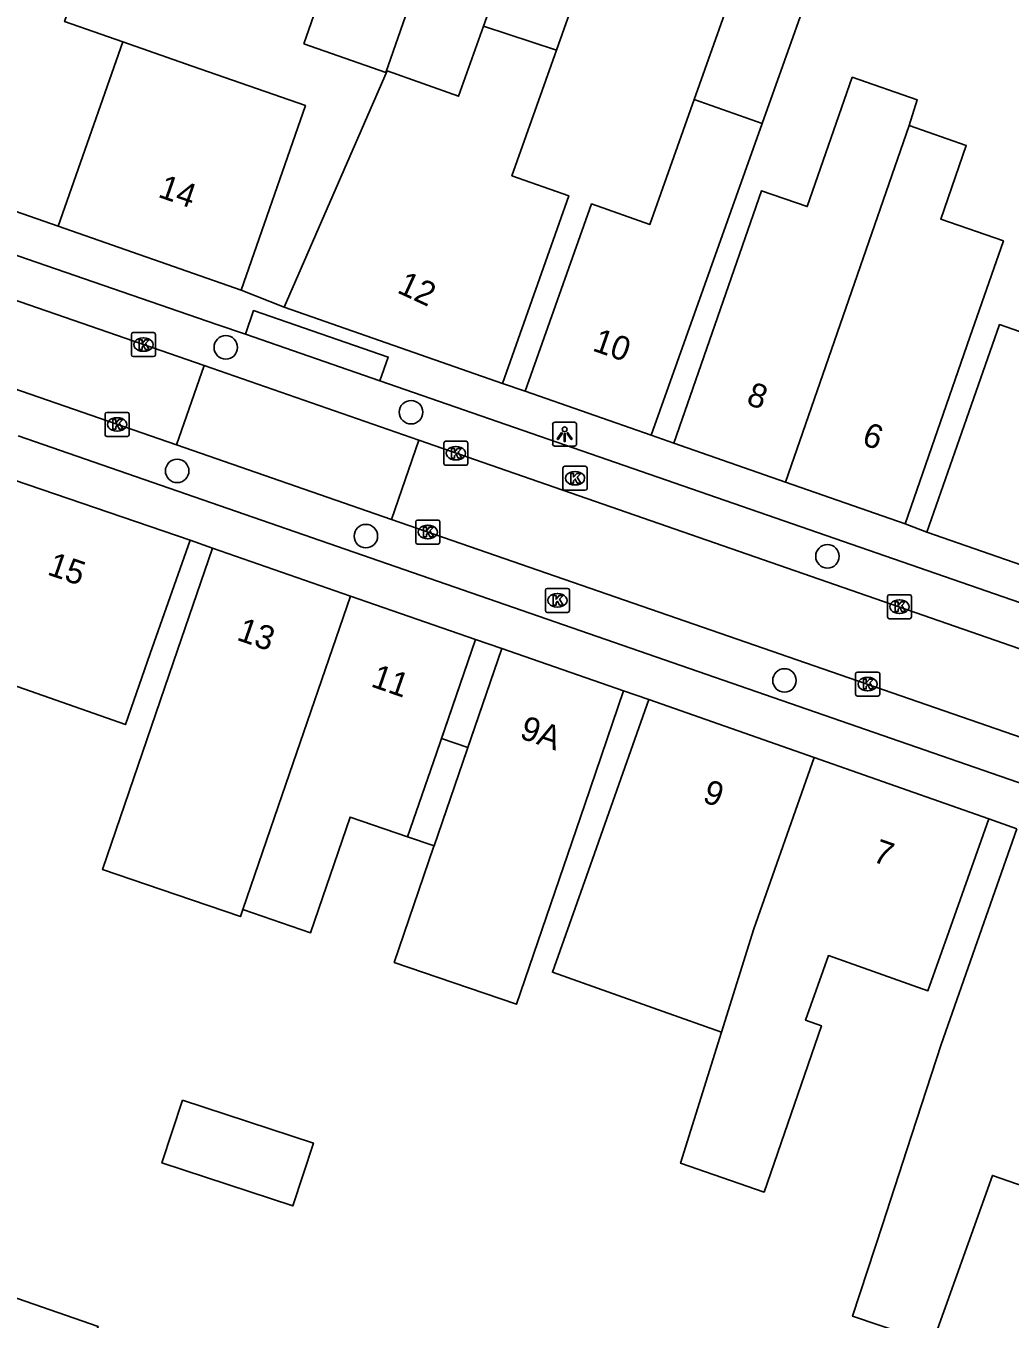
# Model space of a CAD drawing. Extents: x 160026 to 161302, y 384757 to 385701.
# Drawn here: x 160712.6 to 160753.6, y 385185 to 385238.8 of the extents above; entities that cross this region are included whole.
import ezdxf

# ---------------------------------------------------------------- set-up
doc = ezdxf.new("R2010")
doc.units = 0
for name, color, linetype in [('IMGEO_Boom', 7, 'Continuous'), ('IMGEO_Kolk', 7, 'Continuous'), ('IMGEO_Lichtpunt', 7, 'Continuous'), ('IMGEO_Pand', 7, 'Continuous'), ('IMGEO_Pand_nummerreeks', 7, 'Continuous'), ('IMGEO_Pand_overbouw', 7, 'Continuous'), ('IMGEO_Rijbaan_lokaal_open', 7, 'Continuous'), ('IMGEO_Voetpad_open', 7, 'Continuous')]:
    doc.layers.add(name, color=color, linetype=linetype)

msp = doc.modelspace()

# ---------------------------------------------------------------- linework, layer by layer
at = {"layer": 'IMGEO_Boom'}
for centre in [(160720.926, 385225.452), (160728.64, 385222.753), (160718.901, 385220.307), (160726.759, 385217.59), (160745.976, 385216.749), (160744.188, 385211.579)]:
    msp.add_circle(centre, 0.489, dxfattribs=at)
at = {"layer": 'IMGEO_Kolk'}
for p, q in [((160716.993, 385225.142), (160716.993, 385225.994)), ((160717.068, 385226.068), (160717.92, 385226.068)), ((160717.481, 385225.848), (160717.506, 385225.848)), ((160717.994, 385225.994), (160717.994, 385225.142)), ((160717.504, 385225.288), (160717.479, 385225.288)), ((160717.92, 385225.068), (160717.068, 385225.068)), ((160715.901, 385221.816), (160715.901, 385222.668)), ((160715.976, 385222.742), (160716.828, 385222.742)), ((160716.389, 385222.522), (160716.414, 385222.522)), ((160716.902, 385222.668), (160716.902, 385221.816)), ((160716.828, 385221.742), (160715.976, 385221.742)), ((160716.412, 385221.962), (160716.387, 385221.962)), ((160730.003, 385220.617), (160730.003, 385221.469)), ((160730.078, 385221.543), (160730.93, 385221.543)), ((160731.004, 385221.469), (160731.004, 385220.617)), ((160730.491, 385221.323), (160730.516, 385221.323)), ((160730.93, 385220.543), (160730.078, 385220.543)), ((160730.514, 385220.763), (160730.489, 385220.763)), ((160734.965, 385219.574), (160734.965, 385220.426)), ((160735.04, 385220.5), (160735.892, 385220.5)), ((160735.966, 385220.426), (160735.966, 385219.574)), ((160735.453, 385220.28), (160735.478, 385220.28)), ((160735.892, 385219.5), (160735.04, 385219.5)), ((160735.476, 385219.72), (160735.451, 385219.72)), ((160728.911, 385218.26), (160729.763, 385218.26)), ((160728.836, 385217.334), (160728.836, 385218.186)), ((160729.324, 385218.04), (160729.349, 385218.04)), ((160729.837, 385218.186), (160729.837, 385217.334)), ((160729.763, 385217.26), (160728.911, 385217.26)), ((160729.347, 385217.48), (160729.322, 385217.48)), ((160734.231, 385214.489), (160734.231, 385215.341)), ((160734.306, 385215.415), (160735.158, 385215.415)), ((160734.719, 385215.195), (160734.744, 385215.195)), ((160735.232, 385215.341), (160735.232, 385214.489)), ((160748.476, 385214.225), (160748.476, 385215.077)), ((160748.551, 385215.151), (160749.403, 385215.151)), ((160749.477, 385215.077), (160749.477, 385214.225)), ((160734.742, 385214.635), (160734.717, 385214.635)), ((160748.964, 385214.931), (160748.989, 385214.931)), ((160735.158, 385214.415), (160734.306, 385214.415)), ((160749.403, 385214.151), (160748.551, 385214.151)), ((160748.987, 385214.371), (160748.962, 385214.371)), ((160747.15, 385211.001), (160747.15, 385211.853)), ((160747.225, 385211.927), (160748.077, 385211.927)), ((160748.151, 385211.853), (160748.151, 385211.001)), ((160747.638, 385211.707), (160747.663, 385211.707)), ((160748.077, 385210.927), (160747.225, 385210.927)), ((160747.661, 385211.147), (160747.636, 385211.147))]:
    msp.add_line(p, q, dxfattribs=at)
for points in [[(160716.993, 385225.142), (160716.993, 385225.994)], [(160717.068, 385226.068), (160717.92, 385226.068)], [(160717.314, 385225.768), (160717.437, 385225.768), (160717.437, 385225.617), (160717.567, 385225.768), (160717.731, 385225.768), (160717.585, 385225.617), (160717.738, 385225.368), (160717.586, 385225.368), (160717.501, 385225.532), (160717.437, 385225.465), (160717.437, 385225.368), (160717.314, 385225.368), (160717.314, 385225.768)], [(160717.994, 385225.994), (160717.994, 385225.142)], [(160717.92, 385225.068), (160717.068, 385225.068)], [(160715.901, 385221.816), (160715.901, 385222.668)], [(160715.976, 385222.742), (160716.828, 385222.742)], [(160716.902, 385222.668), (160716.902, 385221.816)], [(160716.222, 385222.442), (160716.345, 385222.442), (160716.345, 385222.291), (160716.475, 385222.442), (160716.639, 385222.442), (160716.493, 385222.291), (160716.646, 385222.042), (160716.494, 385222.042), (160716.409, 385222.206), (160716.345, 385222.139), (160716.345, 385222.042), (160716.222, 385222.042), (160716.222, 385222.442)], [(160716.828, 385221.742), (160715.976, 385221.742)], [(160730.003, 385220.617), (160730.003, 385221.469)], [(160730.078, 385221.543), (160730.93, 385221.543)], [(160731.004, 385221.469), (160731.004, 385220.617)], [(160730.324, 385221.243), (160730.447, 385221.243), (160730.447, 385221.092), (160730.577, 385221.243), (160730.741, 385221.243), (160730.595, 385221.092), (160730.748, 385220.843), (160730.596, 385220.843), (160730.511, 385221.007), (160730.447, 385220.94), (160730.447, 385220.843), (160730.324, 385220.843), (160730.324, 385221.243)], [(160730.93, 385220.543), (160730.078, 385220.543)], [(160734.965, 385219.574), (160734.965, 385220.426)], [(160735.04, 385220.5), (160735.892, 385220.5)], [(160735.966, 385220.426), (160735.966, 385219.574)], [(160735.286, 385220.2), (160735.409, 385220.2), (160735.409, 385220.049), (160735.539, 385220.2), (160735.703, 385220.2), (160735.557, 385220.049), (160735.71, 385219.8), (160735.558, 385219.8), (160735.473, 385219.964), (160735.409, 385219.897), (160735.409, 385219.8), (160735.286, 385219.8), (160735.286, 385220.2)], [(160735.892, 385219.5), (160735.04, 385219.5)], [(160728.911, 385218.26), (160729.763, 385218.26)], [(160728.836, 385217.334), (160728.836, 385218.186)], [(160729.157, 385217.96), (160729.28, 385217.96), (160729.28, 385217.809), (160729.41, 385217.96), (160729.574, 385217.96), (160729.428, 385217.809), (160729.581, 385217.56), (160729.429, 385217.56), (160729.344, 385217.724), (160729.28, 385217.657), (160729.28, 385217.56), (160729.157, 385217.56), (160729.157, 385217.96)], [(160729.837, 385218.186), (160729.837, 385217.334)], [(160729.763, 385217.26), (160728.911, 385217.26)], [(160734.231, 385214.489), (160734.231, 385215.341)], [(160734.306, 385215.415), (160735.158, 385215.415)], [(160734.552, 385215.115), (160734.675, 385215.115), (160734.675, 385214.964), (160734.805, 385215.115), (160734.969, 385215.115), (160734.823, 385214.964), (160734.976, 385214.715), (160734.824, 385214.715), (160734.739, 385214.879), (160734.675, 385214.812), (160734.675, 385214.715), (160734.552, 385214.715), (160734.552, 385215.115)], [(160735.232, 385215.341), (160735.232, 385214.489)], [(160748.476, 385214.225), (160748.476, 385215.077)], [(160748.551, 385215.151), (160749.403, 385215.151)], [(160749.477, 385215.077), (160749.477, 385214.225)], [(160748.797, 385214.851), (160748.92, 385214.851), (160748.92, 385214.7), (160749.05, 385214.851), (160749.214, 385214.851), (160749.068, 385214.7), (160749.221, 385214.451), (160749.069, 385214.451), (160748.984, 385214.615), (160748.92, 385214.548), (160748.92, 385214.451), (160748.797, 385214.451), (160748.797, 385214.851)], [(160735.158, 385214.415), (160734.306, 385214.415)], [(160749.403, 385214.151), (160748.551, 385214.151)], [(160747.15, 385211.001), (160747.15, 385211.853)], [(160747.225, 385211.927), (160748.077, 385211.927)], [(160748.151, 385211.853), (160748.151, 385211.001)], [(160747.471, 385211.627), (160747.594, 385211.627), (160747.594, 385211.476), (160747.724, 385211.627), (160747.888, 385211.627), (160747.742, 385211.476), (160747.895, 385211.227), (160747.743, 385211.227), (160747.658, 385211.391), (160747.594, 385211.324), (160747.594, 385211.227), (160747.471, 385211.227), (160747.471, 385211.627)], [(160748.077, 385210.927), (160747.225, 385210.927)]]:
    msp.add_lwpolyline(points, dxfattribs=at)
for centre, start, end in [((160717.07, 385225.992), 91.552, 178.448), ((160717.07, 385225.992), 91.552, 178.448), ((160717.918, 385225.992), 1.552, 88.448), ((160717.918, 385225.992), 1.552, 88.448), ((160717.07, 385225.144), 181.552, 268.448), ((160717.07, 385225.144), 181.552, 268.448), ((160717.918, 385225.144), 271.552, 358.448), ((160717.918, 385225.144), 271.552, 358.448), ((160715.978, 385222.666), 91.552, 178.448), ((160715.978, 385222.666), 91.552, 178.448), ((160716.826, 385222.666), 1.552, 88.448), ((160716.826, 385222.666), 1.552, 88.448), ((160715.978, 385221.818), 181.552, 268.448), ((160715.978, 385221.818), 181.552, 268.448), ((160716.826, 385221.818), 271.552, 358.448), ((160716.826, 385221.818), 271.552, 358.448), ((160730.08, 385221.467), 91.552, 178.448), ((160730.08, 385221.467), 91.552, 178.448), ((160730.928, 385221.467), 1.552, 88.448), ((160730.928, 385221.467), 1.552, 88.448), ((160730.08, 385220.619), 181.552, 268.448), ((160730.08, 385220.619), 181.552, 268.448), ((160730.928, 385220.619), 271.552, 358.448), ((160730.928, 385220.619), 271.552, 358.448), ((160735.042, 385220.424), 91.552, 178.448), ((160735.042, 385220.424), 91.552, 178.448), ((160735.89, 385220.424), 1.552, 88.448), ((160735.89, 385220.424), 1.552, 88.448), ((160735.042, 385219.576), 181.552, 268.448), ((160735.042, 385219.576), 181.552, 268.448), ((160735.89, 385219.576), 271.552, 358.448), ((160735.89, 385219.576), 271.552, 358.448), ((160728.913, 385218.184), 91.552, 178.448), ((160728.913, 385218.184), 91.552, 178.448), ((160729.761, 385218.184), 1.552, 88.448), ((160729.761, 385218.184), 1.552, 88.448), ((160728.913, 385217.336), 181.552, 268.448), ((160728.913, 385217.336), 181.552, 268.448), ((160729.761, 385217.336), 271.552, 358.448), ((160729.761, 385217.336), 271.552, 358.448), ((160734.308, 385215.339), 91.552, 178.448), ((160734.308, 385215.339), 91.552, 178.448), ((160735.156, 385215.339), 1.552, 88.448), ((160735.156, 385215.339), 1.552, 88.448), ((160748.553, 385215.075), 91.552, 178.448), ((160748.553, 385215.075), 91.552, 178.448), ((160749.401, 385215.075), 1.552, 88.448), ((160749.401, 385215.075), 1.552, 88.448), ((160734.308, 385214.491), 181.552, 268.448), ((160734.308, 385214.491), 181.552, 268.448), ((160735.156, 385214.491), 271.552, 358.448), ((160735.156, 385214.491), 271.552, 358.448), ((160748.553, 385214.227), 181.552, 268.448), ((160748.553, 385214.227), 181.552, 268.448), ((160749.401, 385214.227), 271.552, 358.448), ((160749.401, 385214.227), 271.552, 358.448), ((160747.227, 385211.851), 91.552, 178.448), ((160747.227, 385211.851), 91.552, 178.448), ((160748.075, 385211.851), 1.552, 88.448), ((160748.075, 385211.851), 1.552, 88.448), ((160747.227, 385211.003), 181.552, 268.448), ((160747.227, 385211.003), 181.552, 268.448), ((160748.075, 385211.003), 271.552, 358.448), ((160748.075, 385211.003), 271.552, 358.448)]:
    msp.add_arc(centre, 0.0765, start, end, dxfattribs=at)
for centre, major_axis, ratio, start_param, end_param in [((160717.48, 385225.568), (-0.387, 0.002), 0.722429, 4.712389, 7.853982), ((160717.505, 385225.568), (-0.39, 0.002), 0.717154, 1.570796, 4.712389), ((160716.388, 385222.242), (-0.387, 0.002), 0.722429, 4.712389, 7.853982), ((160716.413, 385222.242), (-0.39, 0.002), 0.717154, 1.570796, 4.712389), ((160730.49, 385221.043), (-0.387, 0.002), 0.722429, 4.712389, 7.853982), ((160730.515, 385221.043), (-0.39, 0.002), 0.717154, 1.570796, 4.712389), ((160735.452, 385220), (-0.387, 0.002), 0.722429, 4.712389, 7.853982), ((160735.477, 385220), (-0.39, 0.002), 0.717154, 1.570796, 4.712389), ((160729.323, 385217.76), (-0.387, 0.002), 0.722429, 4.712389, 7.853982), ((160729.348, 385217.76), (-0.39, 0.002), 0.717154, 1.570796, 4.712389), ((160734.718, 385214.915), (-0.387, 0.002), 0.722429, 4.712389, 7.853982), ((160734.743, 385214.915), (-0.39, 0.002), 0.717154, 1.570796, 4.712389), ((160748.963, 385214.651), (-0.387, 0.002), 0.722429, 4.712389, 7.853982), ((160748.988, 385214.651), (-0.39, 0.002), 0.717154, 1.570796, 4.712389), ((160747.637, 385211.427), (-0.387, 0.002), 0.722429, 4.712389, 7.853982), ((160747.662, 385211.427), (-0.39, 0.002), 0.717154, 1.570796, 4.712389)]:
    msp.add_ellipse(centre, major_axis=major_axis, ratio=ratio, start_param=start_param, end_param=end_param, dxfattribs=at)
at = {"layer": 'IMGEO_Lichtpunt'}
for p, q in [((160734.536, 385222.239), (160734.536, 385221.432)), ((160734.536, 385222.239), (160734.536, 385221.432)), ((160735.438, 385222.334), (160734.63, 385222.334)), ((160735.438, 385222.334), (160734.63, 385222.334)), ((160735.532, 385221.432), (160735.532, 385222.239)), ((160735.532, 385221.432), (160735.532, 385222.239)), ((160734.63, 385221.338), (160735.438, 385221.338)), ((160734.63, 385221.338), (160735.438, 385221.338))]:
    msp.add_line(p, q, dxfattribs=at)
for points in [[(160734.91, 385221.903), (160734.949, 385221.875), (160734.761, 385221.613), (160734.723, 385221.64), (160734.91, 385221.903)], [(160735.012, 385221.855), (160735.059, 385221.855), (160735.059, 385221.533), (160735.012, 385221.533), (160735.012, 385221.855)], [(160735.122, 385221.875), (160735.16, 385221.902), (160735.347, 385221.64), (160735.308, 385221.612), (160735.122, 385221.875)]]:
    msp.add_lwpolyline(points, dxfattribs=at)
msp.add_circle((160735.035, 385222.037), 0.0994, dxfattribs=at)
for centre, start, end in [((160734.63, 385222.239), 90, 180), ((160734.63, 385222.239), 90, 180), ((160735.438, 385222.239), 0, 90), ((160735.438, 385222.239), 0, 90), ((160734.63, 385221.432), 180, 270), ((160734.63, 385221.432), 180, 270), ((160735.438, 385221.432), 270, 0), ((160735.438, 385221.432), 270, 360)]:
    msp.add_arc(centre, 0.0946, start, end, dxfattribs=at)
at = {"layer": 'IMGEO_Pand'}
for points in [[(160716.634, 385238.18), (160714.211, 385239.027), (160715.058, 385241.447), (160712.277, 385242.419), (160714.926, 385250), (160712.914, 385250.729)], [(160734.69, 385237.827), (160736.836, 385243.882), (160733.834, 385244.946), (160731.651, 385238.828)], [(160724.172, 385238.1), (160727.584, 385236.908), (160729.115, 385241.291), (160725.703, 385242.483), (160724.172, 385238.1)], [(160743.252, 385234.772), (160745.119, 385240.015), (160742.285, 385241.024), (160740.424, 385235.775)], [(160731.651, 385238.828), (160730.612, 385235.916), (160727.645, 385236.975), (160723.362, 385227.123)], [(160731.651, 385238.828), (160734.69, 385237.827)], [(160716.634, 385238.18), (160713.951, 385230.498)], [(160721.56, 385227.84), (160724.244, 385235.522), (160719.524, 385237.171), (160716.634, 385238.18)], [(160732.445, 385223.954), (160735.205, 385231.766), (160732.839, 385232.604), (160734.69, 385237.827)], [(160749.382, 385234.69), (160749.715, 385235.761), (160747.006, 385236.702), (160745.136, 385231.317), (160743.225, 385231.98), (160739.574, 385221.466)], [(160740.424, 385235.775), (160738.579, 385230.571), (160736.157, 385231.429), (160733.389, 385223.624)], [(160740.424, 385235.775), (160743.252, 385234.772)], [(160738.63, 385221.796), (160743.252, 385234.772)], [(160749.382, 385234.69), (160744.226, 385219.842)], [(160749.206, 385218.103), (160751.911, 385225.884), (160753.303, 385229.887), (160750.693, 385230.794), (160751.759, 385233.864), (160749.382, 385234.69)], [(160713.951, 385230.498), (160706.731, 385233.02)], [(160721.56, 385227.84), (160713.951, 385230.498)], [(160732.445, 385223.954), (160723.362, 385227.123)], [(160759.375, 385224.223), (160753.146, 385226.405), (160751.772, 385222.481), (160750.119, 385217.762)], [(160738.63, 385221.796), (160733.389, 385223.624)], [(160744.226, 385219.842), (160739.574, 385221.466)], [(160719.436, 385217.415), (160717.781, 385212.697), (160716.744, 385209.741), (160711.719, 385211.504), (160708.494, 385202.309), (160705.085, 385203.505), (160709.328, 385215.597), (160710.983, 385220.315)], [(160710.983, 385220.315), (160719.436, 385217.415)], [(160749.206, 385218.103), (160744.226, 385219.842)], [(160756.351, 385215.59), (160750.119, 385217.762)], [(160720.368, 385217.087), (160718.753, 385212.356), (160715.799, 385203.7), (160718.849, 385202.659), (160721.535, 385201.742), (160721.634, 385202.031)], [(160726.118, 385215.091), (160720.368, 385217.087)], [(160721.634, 385202.031), (160723.268, 385206.818), (160726.118, 385215.091)], [(160726.118, 385215.091), (160731.327, 385213.282)], [(160731.327, 385213.282), (160729.701, 385208.555), (160728.493, 385205.067), (160726.098, 385205.885), (160724.454, 385201.068), (160721.634, 385202.031)], [(160732.413, 385212.906), (160730.793, 385208.176), (160729.599, 385204.689), (160729.578, 385204.627), (160727.941, 385199.83), (160730.373, 385199), (160733.035, 385198.092), (160735.874, 385206.411), (160737.489, 385211.142)], [(160737.489, 385211.142), (160732.413, 385212.906)], [(160738.537, 385210.778), (160736.872, 385206.064), (160736.023, 385203.661), (160734.525, 385199.42), (160739.142, 385197.789), (160741.568, 385196.933)], [(160745.428, 385208.364), (160738.537, 385210.778)], [(160741.568, 385196.933), (160742.907, 385201.229), (160745.428, 385208.364)], [(160752.694, 385205.818), (160745.428, 385208.364)], [(160741.568, 385196.933), (160739.863, 385191.464), (160743.335, 385190.266), (160745.726, 385197.198), (160745.066, 385197.426), (160746.017, 385200.117), (160750.163, 385198.652), (160751.029, 385201.104), (160752.694, 385205.818)], [(160756.756, 385195.829), (160756.244, 385194.369), (160755.849, 385193.244), (160755.532, 385193.355), (160754.489, 385190.382), (160752.844, 385190.96), (160750.345, 385183.972), (160747.022, 385185.094), (160748.262, 385188.904), (160749.278, 385192.023), (160750.708, 385196.416), (160752.206, 385200.685), (160753.862, 385205.402)], [(160719.129, 385194.096), (160724.572, 385192.306), (160723.712, 385189.691), (160718.269, 385191.481), (160719.129, 385194.096)], [(160707.568, 385187.459), (160715.606, 385184.669), (160712.135, 385175.869)]]:
    msp.add_lwpolyline(points, dxfattribs=at)
at = {"layer": 'IMGEO_Pand_overbouw'}
for points in [[(160732.413, 385212.906), (160731.327, 385213.282), (160729.911, 385209.164), (160731.003, 385208.789)], [(160731.003, 385208.789), (160729.911, 385209.164), (160729.701, 385208.555), (160728.493, 385205.067), (160729.599, 385204.689), (160730.793, 385208.176)]]:
    msp.add_lwpolyline(points, close=True, dxfattribs=at)
at = {"layer": 'IMGEO_Rijbaan_lokaal_open'}
for points in [[(160684.321, 385237.055), (160720.019, 385224.698)], [(160718.874, 385221.388), (160708.479, 385224.99), (160683.191, 385233.789)], [(160718.874, 385221.388), (160720.019, 385224.698)], [(160720.019, 385224.698), (160728.965, 385221.591)], [(160728.965, 385221.591), (160727.822, 385218.288)], [(160728.965, 385221.591), (160783.288, 385202.713)], [(160727.822, 385218.288), (160718.874, 385221.388)], [(160782.111, 385199.477), (160727.822, 385218.288)]]:
    msp.add_lwpolyline(points, dxfattribs=at)
at = {"layer": 'IMGEO_Voetpad_open'}
for points in [[(160699.267, 385233.748), (160720.554, 385226.4), (160721.742, 385226.004)], [(160723.362, 385227.123), (160721.56, 385227.84)], [(160721.742, 385226.004), (160722.083, 385226.987), (160727.687, 385225.047), (160727.342, 385224.065)], [(160727.342, 385224.065), (160721.742, 385226.004)], [(160727.342, 385224.065), (160783.445, 385204.608), (160782.993, 385203.324)], [(160733.389, 385223.624), (160732.445, 385223.954)], [(160781.566, 385199.169), (160781.115, 385197.893), (160712.287, 385221.77)], [(160739.574, 385221.466), (160738.63, 385221.796)], [(160750.119, 385217.762), (160749.206, 385218.103)], [(160719.436, 385217.415), (160720.368, 385217.087)], [(160731.327, 385213.282), (160732.413, 385212.906)], [(160737.489, 385211.142), (160738.537, 385210.778)], [(160752.694, 385205.818), (160753.862, 385205.402)]]:
    msp.add_lwpolyline(points, dxfattribs=at)

# ---------------------------------------------------------------- texts
at = {"layer": 'IMGEO_Pand_nummerreeks'}
for s, rotation, p in [('14', 340.7437, (160718.063, 385231.731)), ('12', 335.2511, (160728.014, 385227.754)), ('10', 340.7718, (160736.149, 385225.33)), ('8', 340.7534, (160742.556, 385223.094)), ('6', 340.7543, (160747.368, 385221.414)), ('15', 341.0643, (160713.449, 385216.002)), ('13', 340.8518, (160721.338, 385213.279)), ('11', 340.8528, (160726.925, 385211.339)), ('9A', 340.8346, (160733.115, 385209.189)), ('9', 340.6913, (160740.731, 385206.533)), ('7', 340.6913, (160747.81, 385204.053))]:
    msp.add_text(s, height=1, rotation=rotation, dxfattribs=at).set_placement(p)

doc.saveas('drawing.dxf')
